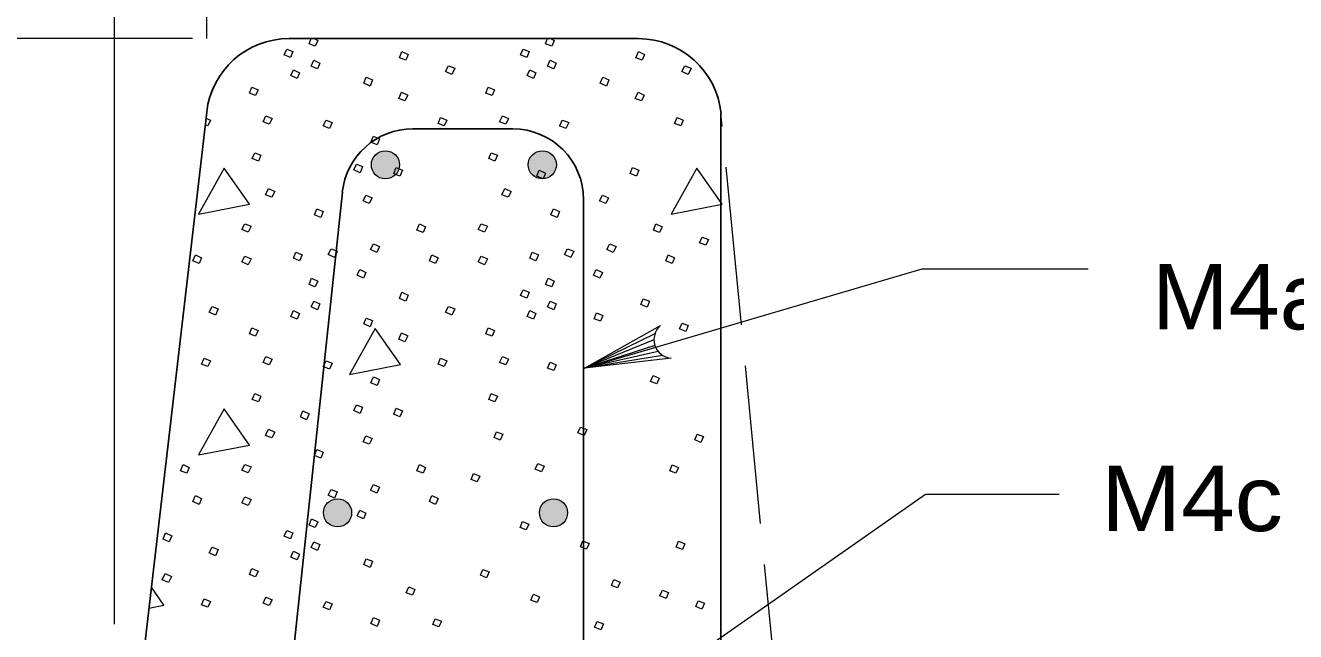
# Model space of a CAD drawing. Extents: x -1431.2 to -1397.2, y -1045.1 to -1001.1.
# Drawn here: x -1422.282 to -1419.199, y -1027.923 to -1026.453 of the extents above; entities that cross this region are included whole.
import ezdxf

# ---------------------------------------------------------------- set-up
doc = ezdxf.new("R2010")
doc.units = 0
doc.header["$LTSCALE"] = 0.064
doc.linetypes.add('LONG_DASHED', pattern=[7.5, 6, -1.5])
doc.layers.add('1', color=7, linetype='Continuous', lineweight=13)

msp = doc.modelspace()

# ---------------------------------------------------------------- hatches: boundary and pattern name
at = {"layer": '1'}
for points in [[(-1421.37394, -1026.7908, 1), (-1421.44233, -1026.7908, 1)], [(-1420.99313, -1026.7908, 1), (-1421.06152, -1026.7908, 1)], [(-1421.49016, -1027.63501, 1), (-1421.55856, -1027.63501, 1)], [(-1420.96592, -1027.63501, 1), (-1421.03432, -1027.63501, 1)]]:
    msp.add_hatch(color=256, dxfattribs=at).paths.add_polyline_path(points)

# ---------------------------------------------------------------- linework, layer by layer
for p, q in [((-1422.06608, -1027.90533), (-1422.06608, -1024.5905)), ((-1421.842, -1026.48467), (-1421.842, -1024.5905)), ((-1421.87667, -1026.48467), (-1422.99725, -1026.48467)), ((-1420.92517, -1027.28375), (-1420.105, -1027.04342)), ((-1420.105, -1027.04342), (-1419.70267, -1027.04342)), ((-1420.75417, -1027.20117), (-1420.92517, -1027.28375)), ((-1420.75625, -1027.2155), (-1420.92517, -1027.28375)), ((-1420.75408, -1027.22875), (-1420.92517, -1027.28375)), ((-1420.74575, -1027.24375), (-1420.92517, -1027.28375)), ((-1420.73517, -1027.25317), (-1420.92517, -1027.28375))]:
    msp.add_line(p, q, dxfattribs=at)
at = {"layer": '1', "lineweight": 25}
for p, q in [((-1420.79392, -1026.48467), (-1421.64208, -1026.48467)), ((-1420.59358, -1026.66633), (-1420.59358, -1031.03292)), ((-1421.099, -1026.70358), (-1421.34192, -1026.70358)), ((-1421.51275, -1026.85717), (-1421.79883, -1029.54883)), ((-1420.92725, -1026.87533), (-1420.92725, -1029.377))]:
    msp.add_line(p, q, dxfattribs=at)
at = {"layer": '1', "linetype": 'LONG_DASHED'}
msp.add_line((-1420.17175, -1031.03292), (-1420.59358, -1026.66633), dxfattribs=at)
at = {"layer": '1'}
for points in [[(-1421.58133, -1026.48467), (-1421.57233, -1026.48892), (-1421.57833, -1026.503), (-1421.59342, -1026.497), (-1421.5885, -1026.48467)], [(-1421.00742, -1026.48467), (-1420.99842, -1026.48892), (-1421.00442, -1026.503), (-1421.0195, -1026.497), (-1421.01458, -1026.48467)], [(-1421.84383, -1026.67783), (-1421.83308, -1026.68217), (-1421.83908, -1026.69633), (-1421.84567, -1026.69367)], [(-1420.71475, -1027.25967), (-1420.92517, -1027.28375), (-1420.74017, -1027.18058)], [(-1420.86808, -1028.129), (-1420.09692, -1027.5895), (-1419.773, -1027.5895)], [(-1421.98233, -1027.86625), (-1421.94583, -1027.85908), (-1421.97633, -1027.8155)]]:
    msp.add_lwpolyline(points, dxfattribs=at)
for points in [[(-1421.64783, -1026.51008), (-1421.63275, -1026.51608), (-1421.63875, -1026.53017), (-1421.65383, -1026.52417)], [(-1421.36792, -1026.51608), (-1421.35283, -1026.52317), (-1421.35883, -1026.53725), (-1421.37392, -1026.53117)], [(-1421.07392, -1026.51008), (-1421.05883, -1026.51608), (-1421.06483, -1026.53017), (-1421.07992, -1026.52417)], [(-1420.794, -1026.51608), (-1420.77892, -1026.52317), (-1420.78492, -1026.53725), (-1420.8, -1026.53117)], [(-1421.63167, -1026.56042), (-1421.61658, -1026.56742), (-1421.62267, -1026.5815), (-1421.63775, -1026.5745)], [(-1421.58233, -1026.53725), (-1421.56725, -1026.54425), (-1421.57333, -1026.55833), (-1421.58842, -1026.55133)], [(-1421.25517, -1026.55033), (-1421.24, -1026.55633), (-1421.24708, -1026.5715), (-1421.26217, -1026.56442)], [(-1421.05775, -1026.56042), (-1421.04267, -1026.56742), (-1421.04875, -1026.5815), (-1421.06383, -1026.5745)], [(-1421.00842, -1026.53725), (-1420.99333, -1026.54425), (-1420.99942, -1026.55833), (-1421.0145, -1026.55133)], [(-1420.68125, -1026.55033), (-1420.66608, -1026.55633), (-1420.67317, -1026.5715), (-1420.68825, -1026.56442)], [(-1421.4545, -1026.5785), (-1421.43942, -1026.58458), (-1421.44542, -1026.59967), (-1421.4605, -1026.59258)], [(-1420.88058, -1026.5785), (-1420.8655, -1026.58458), (-1420.8715, -1026.59967), (-1420.88658, -1026.59258)], [(-1421.73242, -1026.60267), (-1421.71725, -1026.60875), (-1421.72333, -1026.62283), (-1421.73842, -1026.61675)], [(-1421.36892, -1026.61475), (-1421.35383, -1026.62183), (-1421.36083, -1026.63592), (-1421.376, -1026.62983)], [(-1421.1585, -1026.60267), (-1421.14333, -1026.60875), (-1421.14942, -1026.62283), (-1421.1645, -1026.61675)], [(-1420.795, -1026.61475), (-1420.77992, -1026.62183), (-1420.78692, -1026.63592), (-1420.802, -1026.62983)], [(-1421.69817, -1026.67217), (-1421.68308, -1026.67817), (-1421.69008, -1026.69225), (-1421.70517, -1026.68625)], [(-1421.55217, -1026.68217), (-1421.53708, -1026.68825), (-1421.54408, -1026.70233), (-1421.55917, -1026.69633)], [(-1421.27425, -1026.67617), (-1421.25917, -1026.68217), (-1421.26517, -1026.69633), (-1421.28033, -1026.69025)], [(-1421.12425, -1026.67217), (-1421.10917, -1026.67817), (-1421.11617, -1026.69225), (-1421.13125, -1026.68625)], [(-1420.97825, -1026.68217), (-1420.96317, -1026.68825), (-1420.97017, -1026.70233), (-1420.98525, -1026.69633)], [(-1420.70033, -1026.67617), (-1420.68525, -1026.68217), (-1420.69125, -1026.69633), (-1420.70642, -1026.69025)], [(-1421.43742, -1026.7215), (-1421.42225, -1026.7275), (-1421.42833, -1026.74258), (-1421.44342, -1026.73558)], [(-1421.72533, -1026.76175), (-1421.71025, -1026.76775), (-1421.71625, -1026.78183), (-1421.73142, -1026.77583)], [(-1421.15142, -1026.76175), (-1421.13633, -1026.76775), (-1421.14233, -1026.78183), (-1421.1575, -1026.77583)], [(-1421.79983, -1026.799), (-1421.86225, -1026.91075), (-1421.73842, -1026.88658)], [(-1421.47867, -1026.78892), (-1421.46358, -1026.795), (-1421.46958, -1026.81008), (-1421.48467, -1026.803)], [(-1421.382, -1026.797), (-1421.36692, -1026.804), (-1421.37292, -1026.81808), (-1421.388, -1026.81208)], [(-1421.03467, -1026.804), (-1421.0195, -1026.81108), (-1421.02558, -1026.82517), (-1421.04067, -1026.81808)], [(-1420.80808, -1026.797), (-1420.793, -1026.804), (-1420.799, -1026.81808), (-1420.81408, -1026.81208)], [(-1420.652, -1026.799), (-1420.71442, -1026.91075), (-1420.59058, -1026.88658)], [(-1421.69208, -1026.84833), (-1421.677, -1026.85533), (-1421.68408, -1026.8695), (-1421.69917, -1026.86342)], [(-1421.4555, -1026.86442), (-1421.44042, -1026.8705), (-1421.44742, -1026.88458), (-1421.46258, -1026.8785)], [(-1421.11817, -1026.84833), (-1421.10308, -1026.85533), (-1421.11017, -1026.8695), (-1421.12525, -1026.86342)], [(-1420.88158, -1026.86442), (-1420.8665, -1026.8705), (-1420.8735, -1026.88458), (-1420.88867, -1026.8785)], [(-1421.57433, -1026.89767), (-1421.55917, -1026.90367), (-1421.56525, -1026.91875), (-1421.58033, -1026.91175)], [(-1421.00042, -1026.89767), (-1420.98525, -1026.90367), (-1420.99133, -1026.91875), (-1421.00642, -1026.91175)], [(-1421.7495, -1026.93392), (-1421.73442, -1026.93992), (-1421.74142, -1026.954), (-1421.75658, -1026.948)], [(-1421.32558, -1026.93392), (-1421.3105, -1026.94092), (-1421.31658, -1026.955), (-1421.33167, -1026.949)], [(-1421.17558, -1026.93392), (-1421.1605, -1026.93992), (-1421.1675, -1026.954), (-1421.18267, -1026.948)], [(-1420.75167, -1026.93392), (-1420.73658, -1026.94092), (-1420.74267, -1026.955), (-1420.75775, -1026.949)], [(-1421.54008, -1026.99433), (-1421.525, -1027.00033), (-1421.532, -1027.01542), (-1421.54708, -1027.00842)], [(-1421.43742, -1026.98225), (-1421.42225, -1026.98925), (-1421.42933, -1027.00333), (-1421.44442, -1026.99633)], [(-1420.96617, -1026.99433), (-1420.95108, -1027.00033), (-1420.95808, -1027.01542), (-1420.97325, -1027.00842)], [(-1420.8635, -1026.98225), (-1420.84833, -1026.98925), (-1420.85542, -1027.00333), (-1420.8705, -1026.99633)], [(-1420.63933, -1026.96592), (-1420.62425, -1026.97192), (-1420.63025, -1026.986), (-1420.64542, -1026.98)], [(-1421.86933, -1027.00942), (-1421.85425, -1027.01642), (-1421.86025, -1027.03058), (-1421.87533, -1027.0235)], [(-1421.7495, -1027.01242), (-1421.73442, -1027.0185), (-1421.74142, -1027.03358), (-1421.75658, -1027.0265)], [(-1421.62567, -1027.00233), (-1421.61058, -1027.00942), (-1421.61658, -1027.0235), (-1421.63167, -1027.01742)], [(-1421.29542, -1027.00942), (-1421.28033, -1027.01642), (-1421.28633, -1027.03058), (-1421.30142, -1027.0235)], [(-1421.17558, -1027.01242), (-1421.1605, -1027.0185), (-1421.1675, -1027.03358), (-1421.18267, -1027.0265)], [(-1421.05175, -1027.00233), (-1421.03667, -1027.00942), (-1421.04267, -1027.0235), (-1421.05775, -1027.01742)], [(-1420.7215, -1027.00942), (-1420.70642, -1027.01642), (-1420.71242, -1027.03058), (-1420.7275, -1027.0235)], [(-1421.47058, -1027.04467), (-1421.4555, -1027.05167), (-1421.46158, -1027.06575), (-1421.47667, -1027.05875)], [(-1420.89667, -1027.04467), (-1420.88158, -1027.05167), (-1420.88758, -1027.06575), (-1420.90275, -1027.05875)], [(-1421.58742, -1027.06575), (-1421.57233, -1027.07283), (-1421.57833, -1027.08692), (-1421.59342, -1027.08092)], [(-1421.0135, -1027.06575), (-1420.99842, -1027.07283), (-1421.00442, -1027.08692), (-1421.0195, -1027.08092)], [(-1421.36792, -1027.1), (-1421.35283, -1027.10708), (-1421.35883, -1027.12117), (-1421.37392, -1027.11508)], [(-1421.07392, -1027.094), (-1421.05883, -1027.1), (-1421.06483, -1027.11408), (-1421.07992, -1027.10808)], [(-1420.78225, -1027.11558), (-1420.76717, -1027.12158), (-1420.77317, -1027.13575), (-1420.78833, -1027.12967)], [(-1421.82908, -1027.13425), (-1421.81392, -1027.14025), (-1421.821, -1027.15542), (-1421.83608, -1027.14833)], [(-1421.63167, -1027.14433), (-1421.61658, -1027.15133), (-1421.62267, -1027.16542), (-1421.63775, -1027.15842)], [(-1421.58233, -1027.12117), (-1421.56725, -1027.12817), (-1421.57333, -1027.14233), (-1421.58842, -1027.13525)], [(-1421.25517, -1027.13425), (-1421.24, -1027.14025), (-1421.24708, -1027.15542), (-1421.26217, -1027.14833)], [(-1421.05775, -1027.14433), (-1421.04267, -1027.15133), (-1421.04875, -1027.16542), (-1421.06383, -1027.15842)], [(-1421.00842, -1027.12117), (-1420.99333, -1027.12817), (-1420.99942, -1027.14233), (-1421.0145, -1027.13525)], [(-1421.4545, -1027.16242), (-1421.43942, -1027.1685), (-1421.44542, -1027.18358), (-1421.4605, -1027.1765)], [(-1420.89542, -1027.15017), (-1420.88025, -1027.15625), (-1420.88633, -1027.17033), (-1420.90142, -1027.16433)], [(-1420.68817, -1027.17475), (-1420.67308, -1027.18083), (-1420.67908, -1027.19492), (-1420.69425, -1027.18883)], [(-1421.73242, -1027.18658), (-1421.71725, -1027.19267), (-1421.72333, -1027.20675), (-1421.73842, -1027.20067)], [(-1421.43333, -1027.18758), (-1421.49575, -1027.29933), (-1421.37192, -1027.27517)], [(-1421.36892, -1027.19867), (-1421.35383, -1027.20575), (-1421.36083, -1027.21983), (-1421.376, -1027.21375)], [(-1421.1585, -1027.18658), (-1421.14333, -1027.19267), (-1421.14942, -1027.20675), (-1421.1645, -1027.20067)], [(-1421.84817, -1027.26008), (-1421.83308, -1027.26617), (-1421.83908, -1027.28025), (-1421.85425, -1027.27417)], [(-1421.69817, -1027.25608), (-1421.68308, -1027.26208), (-1421.69008, -1027.27617), (-1421.70517, -1027.27017)], [(-1421.55217, -1027.26617), (-1421.53708, -1027.27217), (-1421.54408, -1027.28625), (-1421.55917, -1027.28025)], [(-1421.27425, -1027.26008), (-1421.25917, -1027.26617), (-1421.26517, -1027.28025), (-1421.28033, -1027.27417)], [(-1421.12425, -1027.25608), (-1421.10917, -1027.26208), (-1421.11617, -1027.27617), (-1421.13125, -1027.27017)], [(-1421.0085, -1027.26975), (-1420.99342, -1027.27575), (-1420.9995, -1027.28983), (-1421.01458, -1027.28383)], [(-1420.75842, -1027.30208), (-1420.74333, -1027.30817), (-1420.74933, -1027.32225), (-1420.7645, -1027.31617)], [(-1421.43742, -1027.30542), (-1421.42225, -1027.31142), (-1421.42833, -1027.3265), (-1421.44342, -1027.3195)], [(-1421.72533, -1027.34567), (-1421.71025, -1027.35175), (-1421.71625, -1027.36583), (-1421.73142, -1027.35975)], [(-1421.15142, -1027.34567), (-1421.13633, -1027.35175), (-1421.14233, -1027.36583), (-1421.1575, -1027.35975)], [(-1421.79983, -1027.38292), (-1421.86225, -1027.49467), (-1421.73842, -1027.4705)], [(-1421.60858, -1027.38792), (-1421.59342, -1027.395), (-1421.5995, -1027.40908), (-1421.61458, -1027.40208)], [(-1421.47867, -1027.37283), (-1421.46358, -1027.37892), (-1421.46958, -1027.394), (-1421.48467, -1027.38692)], [(-1421.382, -1027.38092), (-1421.36692, -1027.38792), (-1421.37292, -1027.40208), (-1421.388, -1027.396)], [(-1420.93467, -1027.42717), (-1420.91958, -1027.43325), (-1420.92558, -1027.44733), (-1420.94075, -1027.44133)], [(-1421.69208, -1027.43225), (-1421.677, -1027.43925), (-1421.68408, -1027.45342), (-1421.69917, -1027.44733)], [(-1421.4555, -1027.44833), (-1421.44042, -1027.45442), (-1421.44742, -1027.4685), (-1421.46258, -1027.46242)], [(-1421.13833, -1027.43833), (-1421.12325, -1027.44442), (-1421.12925, -1027.4585), (-1421.14433, -1027.4525)], [(-1420.65125, -1027.44392), (-1420.63617, -1027.45), (-1420.64217, -1027.46408), (-1420.65733, -1027.45808)], [(-1421.57433, -1027.48158), (-1421.55917, -1027.48758), (-1421.56525, -1027.50275), (-1421.58033, -1027.49567)], [(-1421.8995, -1027.51783), (-1421.88442, -1027.52483), (-1421.8905, -1027.539), (-1421.90558, -1027.53292)], [(-1421.7495, -1027.51783), (-1421.73442, -1027.52383), (-1421.74142, -1027.53792), (-1421.75658, -1027.53192)], [(-1421.32558, -1027.51783), (-1421.3105, -1027.52483), (-1421.31658, -1027.539), (-1421.33167, -1027.53292)], [(-1421.03833, -1027.51542), (-1421.02317, -1027.5215), (-1421.02925, -1027.53558), (-1421.04433, -1027.5295)], [(-1420.712, -1027.51883), (-1420.69692, -1027.52483), (-1420.70292, -1027.53892), (-1420.718, -1027.53292)], [(-1421.19433, -1027.54), (-1421.17917, -1027.54608), (-1421.18525, -1027.56017), (-1421.20033, -1027.55408)], [(-1421.54008, -1027.57825), (-1421.525, -1027.58425), (-1421.532, -1027.59933), (-1421.54708, -1027.59233)], [(-1421.43742, -1027.56617), (-1421.42225, -1027.57317), (-1421.42933, -1027.58725), (-1421.44442, -1027.58025)], [(-1421.86933, -1027.59333), (-1421.85425, -1027.60033), (-1421.86025, -1027.6145), (-1421.87533, -1027.60742)], [(-1421.7495, -1027.59633), (-1421.73442, -1027.60242), (-1421.74142, -1027.6175), (-1421.75658, -1027.61042)], [(-1421.29542, -1027.59333), (-1421.28033, -1027.60033), (-1421.28633, -1027.6145), (-1421.30142, -1027.60742)], [(-1421.47058, -1027.62858), (-1421.4555, -1027.63558), (-1421.46158, -1027.64967), (-1421.47667, -1027.64267)], [(-1421.58742, -1027.64967), (-1421.57233, -1027.65675), (-1421.57833, -1027.67083), (-1421.59342, -1027.66483)], [(-1421.07525, -1027.65617), (-1421.06008, -1027.66225), (-1421.06617, -1027.67633), (-1421.08125, -1027.67025)], [(-1421.94183, -1027.68392), (-1421.92675, -1027.691), (-1421.93275, -1027.70508), (-1421.94783, -1027.699)], [(-1421.64783, -1027.67792), (-1421.63275, -1027.68392), (-1421.63875, -1027.698), (-1421.65383, -1027.692)], [(-1420.92875, -1027.70308), (-1420.91367, -1027.70917), (-1420.91967, -1027.72325), (-1420.93475, -1027.71717)], [(-1420.6965, -1027.70417), (-1420.68142, -1027.71025), (-1420.68742, -1027.72433), (-1420.70258, -1027.71833)], [(-1421.82908, -1027.71817), (-1421.81392, -1027.72417), (-1421.821, -1027.73933), (-1421.83608, -1027.73225)], [(-1421.63167, -1027.72825), (-1421.61658, -1027.73525), (-1421.62267, -1027.74942), (-1421.63775, -1027.74233)], [(-1421.58233, -1027.70508), (-1421.56725, -1027.71208), (-1421.57333, -1027.72625), (-1421.58842, -1027.71917)], [(-1421.4545, -1027.74633), (-1421.43942, -1027.75242), (-1421.44542, -1027.7675), (-1421.4605, -1027.76042)], [(-1421.94283, -1027.78258), (-1421.92775, -1027.78967), (-1421.93475, -1027.80375), (-1421.94992, -1027.79767)], [(-1421.73242, -1027.7705), (-1421.71725, -1027.77658), (-1421.72333, -1027.79067), (-1421.73842, -1027.78458)], [(-1421.17167, -1027.77233), (-1421.15658, -1027.77842), (-1421.16258, -1027.7925), (-1421.17775, -1027.78642)], [(-1420.85367, -1027.79692), (-1420.83858, -1027.80292), (-1420.84467, -1027.81708), (-1420.85975, -1027.811)], [(-1421.3515, -1027.81475), (-1421.33642, -1027.82083), (-1421.34242, -1027.83492), (-1421.3575, -1027.82892)], [(-1420.73583, -1027.82258), (-1420.72067, -1027.82867), (-1420.72675, -1027.84275), (-1420.74183, -1027.83667)], [(-1421.84817, -1027.844), (-1421.83308, -1027.85008), (-1421.83908, -1027.86417), (-1421.85425, -1027.85808)], [(-1421.69817, -1027.84), (-1421.68308, -1027.846), (-1421.69008, -1027.86008), (-1421.70517, -1027.85408)], [(-1421.55217, -1027.85008), (-1421.53708, -1027.85608), (-1421.54408, -1027.87017), (-1421.55917, -1027.86417)], [(-1421.049, -1027.83267), (-1421.03392, -1027.83867), (-1421.03992, -1027.85275), (-1421.05508, -1027.84675)], [(-1420.64883, -1027.84833), (-1420.63375, -1027.85433), (-1420.63983, -1027.86842), (-1420.65492, -1027.86242)], [(-1421.43742, -1027.88933), (-1421.42225, -1027.89533), (-1421.42833, -1027.9105), (-1421.44342, -1027.90342)], [(-1421.28717, -1027.89183), (-1421.27208, -1027.89792), (-1421.27817, -1027.912), (-1421.29325, -1027.90592)], [(-1420.89417, -1027.89858), (-1420.87908, -1027.90458), (-1420.88517, -1027.91867), (-1420.90025, -1027.91267)]]:
    msp.add_lwpolyline(points, close=True, dxfattribs=at)
at = {"layer": '1', "lineweight": 25}
msp.add_lwpolyline([(-1421.842, -1026.66275), (-1422.06608, -1028.58492), (-1422.764, -1029.662), (-1422.764, -1030.21375), (-1423.35233, -1030.21375)], dxfattribs=at)
at = {"layer": '1'}
for centre in [(-1421.40813, -1026.7908), (-1421.02733, -1026.7908), (-1421.52436, -1027.63501), (-1421.00012, -1027.63501)]:
    msp.add_circle(centre, 0.0342, dxfattribs=at)
at = {"layer": '1', "lineweight": 25}
for centre, start, end in [((-1421.34191, -1026.87536), 90, 173.93377), ((-1421.09904, -1026.87536), 0, 90)]:
    msp.add_arc(centre, 0.17181, start, end, dxfattribs=at)
for centre, start_param, end_param in [((-1421.64203, -1026.68603), 1.5707963, 3.0255955), ((-1420.79396, -1026.68603), 0.09795, 1.5707963)]:
    msp.add_ellipse(centre, major_axis=(0.20137, 0), ratio=0.999895, start_param=start_param, end_param=end_param, dxfattribs=at)
at = {"layer": '1'}
msp.add_ellipse((-1420.71139, -1027.21501), major_axis=(-0.04285, 0.01314), ratio=0.999895, start_param=5.7065563, end_param=8.0771694, dxfattribs=at)

# ---------------------------------------------------------------- texts
for s, width, p in [('M4a', 1.05, (-1419.54725, -1027.18992)), ('M4c', 1.1, (-1419.67117, -1027.67933))]:
    msp.add_text(s, height=0.1588, dxfattribs=dict(at, width=width)).set_placement(p)

doc.saveas('drawing.dxf')
